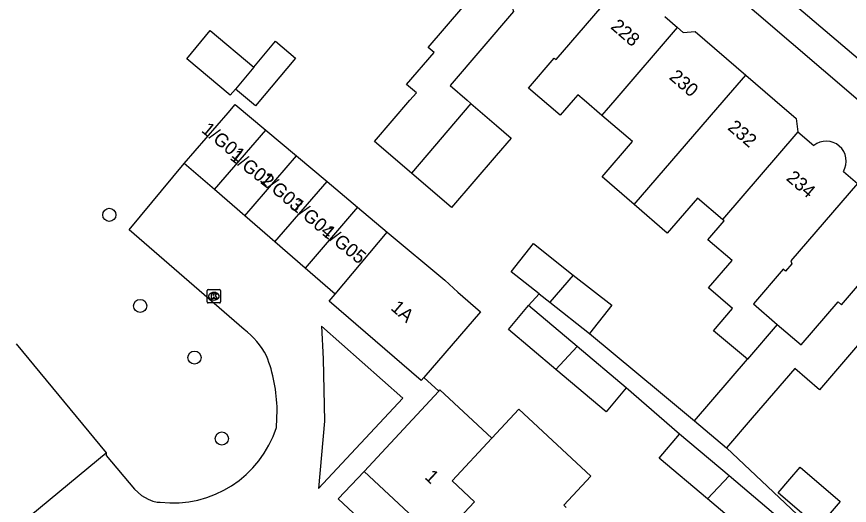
# Model space of a CAD drawing. Extents: x 162347 to 162868, y 381221 to 381813.
# Drawn here: x 162519 to 162581.1, y 381719.8 to 381756.2 of the extents above; entities that cross this region are included whole.
import ezdxf

# ---------------------------------------------------------------- set-up
doc = ezdxf.new("R2010")
doc.units = 0
for name, color, linetype in [('IMGEO_Boom', 7, 'Continuous'), ('IMGEO_Fietspad_gesloten', 7, 'Continuous'), ('IMGEO_Kolk', 7, 'Continuous'), ('IMGEO_Pand', 7, 'Continuous'), ('IMGEO_Pand_nummerreeks', 7, 'Continuous'), ('IMGEO_Voetpad_open', 7, 'Continuous')]:
    doc.layers.add(name, color=color, linetype=linetype)

msp = doc.modelspace()

# ---------------------------------------------------------------- linework, layer by layer
at = {"layer": 'IMGEO_Boom'}
for centre in [(162525.931, 381741.451), (162528.234, 381734.664), (162532.281, 381730.813), (162534.318, 381724.778)]:
    msp.add_circle(centre, 0.489, dxfattribs=at)
at = {"layer": 'IMGEO_Fietspad_gesloten'}
msp.add_lwpolyline([(162672.31, 381676.305), (162668.485, 381679.538), (162656.302, 381689.888), (162620.898, 381719.907), (162611.83, 381727.598), (162578.489, 381755.878), (162530.974, 381796.217), (162530.162, 381796.875)], dxfattribs=at)
at = {"layer": 'IMGEO_Kolk'}
for p, q in [((162533.227, 381734.958), (162533.227, 381735.81)), ((162533.302, 381735.884), (162534.154, 381735.884)), ((162533.715, 381735.664), (162533.74, 381735.664)), ((162534.228, 381735.81), (162534.228, 381734.958)), ((162534.154, 381734.884), (162533.302, 381734.884)), ((162533.738, 381735.104), (162533.713, 381735.104))]:
    msp.add_line(p, q, dxfattribs=at)
for points in [[(162533.227, 381734.958), (162533.227, 381735.81)], [(162533.302, 381735.884), (162534.154, 381735.884)], [(162533.548, 381735.584), (162533.671, 381735.584), (162533.671, 381735.433), (162533.801, 381735.584), (162533.965, 381735.584), (162533.819, 381735.433), (162533.972, 381735.184), (162533.82, 381735.184), (162533.735, 381735.348), (162533.671, 381735.281), (162533.671, 381735.184), (162533.548, 381735.184), (162533.548, 381735.584)], [(162534.228, 381735.81), (162534.228, 381734.958)], [(162534.154, 381734.884), (162533.302, 381734.884)]]:
    msp.add_lwpolyline(points, dxfattribs=at)
for centre, start, end in [((162533.304, 381735.808), 91.55205, 178.44795), ((162533.304, 381735.808), 91.55205, 178.44795), ((162534.152, 381735.808), 1.55205, 88.44795), ((162534.152, 381735.808), 1.55205, 88.44795), ((162533.304, 381734.96), 181.55205, 268.44795), ((162533.304, 381734.96), 181.55205, 268.44795), ((162534.152, 381734.96), 271.55205, 358.44795), ((162534.152, 381734.96), 271.55205, 358.44795)]:
    msp.add_arc(centre, 0.0765, start, end, dxfattribs=at)
for centre, major_axis, ratio, start_param, end_param in [((162533.714, 381735.384), (-0.387, 0.002), 0.722429, 4.712389, 7.853982), ((162533.739, 381735.384), (-0.39, 0.002), 0.717154, 1.570796, 4.712389)]:
    msp.add_ellipse(centre, major_axis=major_axis, ratio=ratio, start_param=start_param, end_param=end_param, dxfattribs=at)
at = {"layer": 'IMGEO_Pand'}
for points in [[(162556.129, 381765.913), (162560.531, 381762.132), (162555.994, 381756.85), (162556.078, 381756.61), (162551.342, 381751.096), (162552.618, 381750), (162552.9, 381749.758)], [(162548.456, 381744.573), (162545.715, 381746.927), (162548.354, 381750), (162548.831, 381750.555), (162548.102, 381751.181), (162550.149, 381753.565), (162549.716, 381753.937), (162552.292, 381756.936), (162550.073, 381758.842)], [(162562.672, 381748.869), (162561.354, 381750), (162560.88, 381750.407), (162560.53, 381750), (162559.563, 381748.874), (162557.2, 381750.903), (162559.117, 381753.135), (162559.246, 381753.024), (162564.26, 381758.861), (162565.122, 381758.12)], [(162567.353, 381756.228), (162568.308, 381755.409)], [(162535.344, 381750.835), (162534.954, 381750.37), (162531.705, 381753.095), (162533.461, 381755.188), (162536.71, 381752.464)], [(162562.672, 381748.869), (162563.009, 381749.263), (162563.644, 381750), (162568.308, 381755.409)], [(162568.308, 381755.409), (162568.731, 381755.046), (162569.617, 381755.114), (162573.388, 381751.875)], [(162536.71, 381752.464), (162538.326, 381754.39), (162539.816, 381753.14), (162536.834, 381749.585), (162535.344, 381750.835)], [(162536.71, 381752.464), (162535.344, 381750.835)], [(162565.07, 381742.228), (162571.772, 381750), (162573.388, 381751.875)], [(162573.388, 381751.875), (162575.572, 381750), (162577.161, 381748.635), (162577.279, 381747.638)], [(162531.519, 381745.279), (162534.788, 381749.063), (162535.324, 381749.683), (162537.606, 381747.769)], [(162552.9, 381749.758), (162554.808, 381748.119), (162555.901, 381747.18), (162554.788, 381745.884), (162551.452, 381742), (162548.456, 381744.573)], [(162552.9, 381749.758), (162548.456, 381744.573)], [(162565.07, 381742.228), (162562.696, 381744.297), (162564.945, 381746.917), (162562.672, 381748.869)], [(162533.772, 381743.332), (162537.606, 381747.769)], [(162537.606, 381747.769), (162539.888, 381745.856)], [(162577.279, 381747.638), (162571.652, 381741.113)], [(162577.279, 381747.638), (162578.463, 381746.622)], [(162536.025, 381741.385), (162539.888, 381745.856)], [(162539.888, 381745.856), (162542.17, 381743.942)], [(162533.772, 381743.332), (162531.519, 381745.279)], [(162580.676, 381744.698), (162581.718, 381743.802), (162576.758, 381738.026), (162576.832, 381737.814), (162576.348, 381737.251), (162576.181, 381737.394), (162573.961, 381734.81), (162575.74, 381733.281)], [(162538.277, 381739.439), (162542.17, 381743.942)], [(162542.17, 381743.942), (162544.451, 381742.029)], [(162536.025, 381741.385), (162533.772, 381743.332)], [(162571.652, 381741.113), (162569.792, 381742.71), (162567.533, 381740.081), (162565.07, 381742.228)], [(162544.451, 381742.029), (162540.53, 381737.492)], [(162544.451, 381742.029), (162546.664, 381740.173)], [(162538.277, 381739.439), (162536.025, 381741.385)], [(162573.515, 381730.687), (162570.981, 381732.808), (162572.413, 381734.476), (162570.619, 381736.017), (162572.369, 381738.055), (162570.575, 381739.596), (162571.782, 381741.001), (162571.652, 381741.113)], [(162575.74, 381733.281), (162577.518, 381731.754), (162580.28, 381734.969), (162580.533, 381734.752), (162585.635, 381740.693), (162587.383, 381739.191), (162587.855, 381739.741), (162590.399, 381737.557)], [(162542.783, 381735.545), (162546.664, 381740.173)], [(162546.664, 381740.173), (162550.954, 381736.576), (162551.92, 381735.702), (162553.619, 381734.234), (162549.382, 381729.332)], [(162540.53, 381737.492), (162538.277, 381739.439)], [(162557.985, 381735.563), (162555.897, 381737.205), (162557.554, 381739.312), (162560.534, 381736.967)], [(162542.783, 381735.545), (162540.53, 381737.492)], [(162560.534, 381736.967), (162558.782, 381734.936)], [(162560.534, 381736.967), (162563.403, 381734.71), (162561.746, 381732.604)], [(162549.382, 381729.332), (162549.177, 381729.094), (162542.325, 381735.015), (162542.783, 381735.545)], [(162557.985, 381735.563), (162558.782, 381734.936)], [(162559.24, 381729.932), (162555.696, 381732.916), (162557.196, 381734.698)], [(162560.831, 381731.636), (162557.196, 381734.698)], [(162558.782, 381734.936), (162561.746, 381732.604)], [(162575.74, 381733.281), (162573.515, 381730.687)], [(162518.981, 381731.851), (162525.696, 381723.717)], [(162559.24, 381729.932), (162560.831, 381731.636)], [(162564.48, 381728.563), (162560.831, 381731.636)], [(162584.152, 381730.238), (162582.034, 381732.057), (162578.903, 381728.412), (162577.046, 381730.008), (162573.879, 381726.321), (162571.963, 381724.09)], [(162569.573, 381726.09), (162573.515, 381730.687)], [(162564.48, 381728.563), (162562.98, 381726.782), (162559.24, 381729.932)], [(162544.927, 381722.323), (162550.499, 381728.32)], [(162550.499, 381728.32), (162550.577, 381728.404), (162554.45, 381724.8)], [(162560.009, 381719.627), (162559.819, 381719.804), (162561.841, 381721.977), (162556.476, 381726.97), (162554.45, 381724.8)], [(162569.573, 381726.09), (162571.963, 381724.09)], [(162554.45, 381724.8), (162551.49, 381721.63), (162553.161, 381720.07), (162550.459, 381717.175)], [(162570.541, 381720.273), (162566.939, 381723.305), (162568.455, 381725.105)], [(162572.149, 381721.995), (162568.455, 381725.105)], [(162518.63, 381717.886), (162525.696, 381723.717)], [(162550.459, 381717.175), (162544.927, 381722.323)], [(162576.674, 381721.739), (162577.454, 381722.645), (162580.438, 381720.078), (162578.802, 381718.175), (162575.817, 381720.743), (162576.674, 381721.739)], [(162572.149, 381721.995), (162570.541, 381720.273)], [(162575.468, 381719.201), (162572.149, 381721.995)], [(162575.468, 381719.201), (162573.943, 381717.409), (162570.541, 381720.273)]]:
    msp.add_lwpolyline(points, dxfattribs=at)
msp.add_arc((162579.393, 381745.457), 1.491, 329.39284, 128.59924, dxfattribs=at)
at = {"layer": 'IMGEO_Voetpad_open'}
for points in [[(162607.811, 381727.718), (162581.778, 381750), (162528.884, 381795.273)], [(162535.988, 381732.91), (162527.407, 381740.337), (162531.519, 381745.279)], [(162557.196, 381734.698), (162557.985, 381735.563)], [(162547.81, 381727.798), (162541.758, 381733.154), (162541.879, 381730.723), (162541.969, 381726.066), (162541.541, 381721.067), (162547.81, 381727.798)], [(162561.746, 381732.604), (162567.036, 381728.214), (162569.573, 381726.09)], [(162549.382, 381729.332), (162550.499, 381728.32)], [(162568.455, 381725.105), (162564.48, 381728.563)], [(162538.393, 381725.598), (162538.45, 381726.908)], [(162525.696, 381723.717), (162525.707, 381723.511), (162527.801, 381721.016), (162528.341, 381720.543), (162528.826, 381720.252), (162529.167, 381720.123), (162529.489, 381720.046), (162529.724, 381720.026)], [(162571.963, 381724.09), (162579.844, 381716.65)], [(162544.927, 381722.323), (162542.992, 381720.281), (162563.297, 381701.321)]]:
    msp.add_lwpolyline(points, dxfattribs=at)
for centre, radius, start, end in [((162532.255, 381728.039), 6.137, 28.25613, 52.53721), ((162526.473, 381726.662), 11.98, 1.17814, 20.94443), ((162530.655, 381728.107), 8.134, 263.42546, 342.03631)]:
    msp.add_arc(centre, radius, start, end, dxfattribs=at)

# ---------------------------------------------------------------- texts
at = {"layer": 'IMGEO_Pand_nummerreeks'}
for s, rotation, p in [('228', 319.21686, (162563.258, 381755.393)), ('230', 319.21946, (162567.623, 381751.629)), ('232', 319.21946, (162571.983, 381747.868)), ('1/G01', 320.35583, (162532.737, 381747.68)), ('1/G02', 321.95296, (162534.866, 381745.635)), ('234', 319.21686, (162576.35, 381744.1)), ('1/G03', 318.93018, (162537.098, 381743.999)), ('1/G04', 319.18492, (162539.434, 381742.002)), ('1/G05', 321.03325, (162541.735, 381740.024)), ('1A', 319.17103, (162546.859, 381734.427)), ('1', 316.9766, (162549.387, 381721.84))]:
    msp.add_text(s, height=1, rotation=rotation, dxfattribs=at).set_placement(p)

doc.saveas('drawing.dxf')
